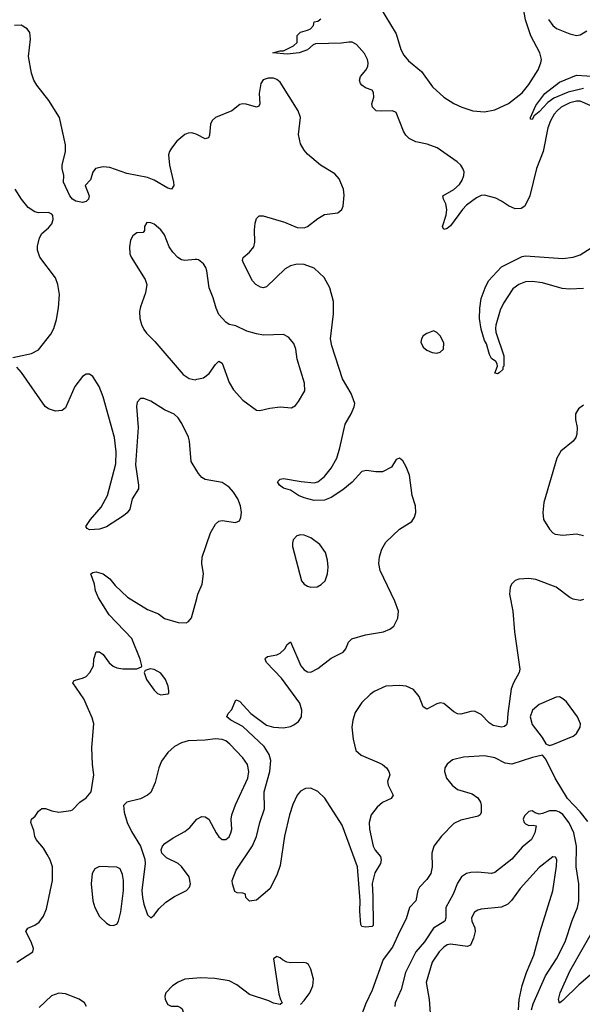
# Model space of a CAD drawing. Header units: inches. Extents: x 1550315 to 1685896, y 510706 to 640504.
# Tile 403 of 452: x 1658961 to 1662263, y 583322 to 589104. Entities that reach past the tile are written whole.
import ezdxf

# ---------------------------------------------------------------- set-up
doc = ezdxf.new("R2010")
doc.units = ezdxf.units.IN
doc.header["$MEASUREMENT"] = 0
doc.layers.add('B6558', color=7, linetype='Continuous')
doc.layers.add('B6568', color=7, linetype='Continuous')

msp = doc.modelspace()

# ---------------------------------------------------------------- linework, layer by layer
at = {"layer": 'B6558', "color": 5}
for points, elevation in [([(1660000, 588429.7), (1659990, 588434.6), (1659970, 588440.2), (1659950, 588438.3), (1659930, 588429.8), (1659883.2, 588390), (1659851.2, 588350), (1659839.7, 588330), (1659834.7, 588310), (1659839.2, 588250), (1659864, 588150), (1659864.9, 588130), (1659850.8, 588110), (1659830, 588115.8), (1659750, 588161.8), (1659710, 588177.7), (1659590, 588201), (1659490, 588237), (1659450, 588239.8), (1659406.4, 588230), (1659390.2, 588209.8), (1659376.3, 588163.7), (1659344, 588130), (1659367.8, 588070), (1659363.6, 588050), (1659350, 588037.3), (1659330, 588029.9), (1659290, 588038.3), (1659271, 588050), (1659255.3, 588070), (1659218, 588150), (1659219.6, 588190), (1659209.8, 588229.8), (1659210.8, 588250), (1659229.8, 588330), (1659229.8, 588369.8), (1659195.1, 588530), (1659131.8, 588630), (1659060.4, 588720.4), (1659043.7, 588750), (1659029.1, 588790), (1659012.7, 588887.3), (1659023.6, 588990), (1659019.6, 589030), (1659005.1, 589050), (1658970, 589072.1), (1658930.8, 589070)], 520), ([(1658920.1, 587119.9), (1659030, 587144.9), (1659070, 587166.4), (1659142.5, 587257.5), (1659161.1, 587290), (1659176.7, 587343.4), (1659187.9, 587412.1), (1659193.6, 587490), (1659185.4, 587550), (1659170, 587588.2), (1659078.7, 587710), (1659065.2, 587750), (1659066, 587774), (1659077.2, 587822.8), (1659090.9, 587849.1), (1659130, 587881.6), (1659150, 587905.5), (1659157.2, 587930), (1659154.5, 587954.5), (1659150, 587962), (1659130, 587971.5), (1659070, 587969.6), (1659050, 587975.6), (1659010, 588002), (1658971.6, 588050), (1658934, 588110)], 540), ([(1660000, 587695.1), (1659990, 587696.4), (1659930, 587689.6), (1659910, 587694.7), (1659888.6, 587708.6), (1659859.2, 587739.2), (1659838.4, 587770), (1659810, 587841.2), (1659789.5, 587870), (1659750, 587904.5), (1659730, 587912), (1659706.6, 587913.4), (1659694, 587890), (1659694, 587866), (1659686, 587854), (1659648.2, 587851.8), (1659624.1, 587835.9), (1659610.7, 587810), (1659605.5, 587770), (1659607.7, 587730), (1659614.8, 587710), (1659698, 587578), (1659706.4, 587550), (1659699.4, 587500.6), (1659670, 587419), (1659664.6, 587390), (1659665.3, 587350), (1659675.3, 587315.3), (1659690, 587285.5), (1659704.2, 587264.2), (1659754.1, 587214.1), (1659920.7, 587020.7), (1659956.3, 586996.3), (1659990, 586990.2), (1660000, 586992.4)], 540), ([(1660000, 586455.5), (1659967.5, 586510), (1659958.3, 586630), (1659952.3, 586652.3), (1659913.3, 586733.3), (1659890, 586767.1), (1659867.4, 586787.4), (1659810, 586812.8), (1659730, 586864), (1659690, 586880.5), (1659670, 586880.7), (1659650, 586859), (1659646.5, 586833.5), (1659655.2, 586710), (1659640.6, 586490), (1659658.7, 586370), (1659657.6, 586350), (1659621.6, 586290), (1659608, 586230), (1659592.1, 586207.9), (1659570.8, 586190), (1659470, 586126.6), (1659430, 586112.7), (1659370, 586109), (1659356.4, 586116.4), (1659348, 586128), (1659376, 586170), (1659438.6, 586241.4), (1659475.6, 586310), (1659524.5, 586495.5), (1659527.2, 586567.2), (1659516.4, 586650), (1659451.3, 586890), (1659426.3, 586950), (1659390, 587009.3), (1659370, 587022.7), (1659350, 587022.7), (1659330, 587009.2), (1659284.4, 586950), (1659230, 586825.2), (1659210, 586809.4), (1659170, 586805.1), (1659130, 586818.4), (1659110, 586832.7), (1658972.1, 587032.1), (1658943.5, 587063.5)], 540), ([(1658943.6, 583570), (1659037.2, 583630), (1659040.9, 583650), (1659027, 583690), (1658997.2, 583750), (1659009, 583770), (1659050, 583786.4), (1659075, 583804.9), (1659099.8, 583840.2), (1659117.6, 583882.4), (1659154, 584050), (1659153.6, 584130), (1659139.7, 584170), (1659122.2, 584202.2), (1659099.5, 584239.5), (1659057.8, 584290), (1659050, 584307.3), (1659042.8, 584342.8), (1659025.4, 584390), (1659029.7, 584410.3), (1659052, 584428), (1659070, 584456), (1659090, 584472.2), (1659112.8, 584472.8), (1659150, 584458.8), (1659190, 584450.8), (1659260.2, 584459.8), (1659270, 584464.7), (1659313.2, 584510), (1659350, 584534.9), (1659379.6, 584570), (1659395.6, 584670), (1659388, 584730), (1659384.2, 584830), (1659396, 584970), (1659385.2, 585005.2), (1659336.6, 585116.6), (1659273.2, 585210), (1659279, 585221), (1659292, 585228), (1659330, 585237.1), (1659350, 585247.7), (1659372.3, 585270), (1659393.2, 585310), (1659395.3, 585350), (1659410, 585392), (1659430, 585391.3), (1659450, 585376), (1659486.7, 585326.7), (1659508.7, 585308.7), (1659530, 585298.4), (1659567, 585293), (1659648.4, 585291.6), (1659675.3, 585304.7), (1659678, 585310), (1659668.7, 585350), (1659618.7, 585470), (1659485.2, 585610), (1659422.7, 585710), (1659406, 585750), (1659399, 585790), (1659378, 585850), (1659390, 585858), (1659410, 585862), (1659450, 585851), (1659490, 585821), (1659521.1, 585781.1), (1659594, 585714), (1659710, 585641.7), (1659775.2, 585615.2), (1659810, 585588.8), (1659890, 585564.2), (1659937.1, 585562.9), (1659952.3, 585570), (1659970, 585591), (1660000, 585705.8)], 540), ([(1660000, 584870.9), (1659950, 584868.9), (1659910, 584858.4), (1659870, 584836.8), (1659830, 584800.5), (1659793.1, 584750), (1659777.4, 584710), (1659756.1, 584623.9), (1659730, 584567), (1659710, 584549.6), (1659670.3, 584529.7), (1659590.5, 584509.5), (1659570.8, 584490), (1659573, 584450), (1659592.4, 584390), (1659617.2, 584337.2), (1659670.3, 584250.3), (1659694.9, 584174.9), (1659696.5, 584150), (1659678.3, 583990), (1659681, 583950), (1659690, 583910.8), (1659710, 583846.8), (1659730, 583830.6), (1659750, 583846), (1659777.6, 583882.4), (1659818.3, 583921.7), (1659870, 583956.3), (1659939.6, 583990), (1659957.4, 584010), (1659962.6, 584030), (1659954.7, 584070), (1659911.3, 584131.3), (1659890, 584148.2), (1659822, 584182), (1659795.1, 584210), (1659792, 584230), (1659799.5, 584250), (1659813.6, 584266.4), (1659861, 584299), (1659930, 584336.5), (1659958.8, 584361.2), (1660000, 584409.4)], 540), ([(1660000, 583475.3), (1659929.4, 583469.4), (1659890, 583453), (1659858, 583430), (1659819.3, 583390), (1659812.7, 583370), (1659815.5, 583350), (1659830, 583320.7), (1659850, 583310.5), (1659889.6, 583310.4), (1659904.5, 583304.5), (1659915.2, 583295.2), (1659922.4, 583270), (1659885.5, 583094.5), (1659880.1, 583050), (1659885.9, 582970), (1659899.4, 582930), (1659930, 582896.6), (1660000, 582856.5)], 540), ([(1659353, 583310), (1659340.9, 583330), (1659310, 583352), (1659230, 583384.4), (1659190, 583388.6), (1659148.2, 583371.8), (1659075.6, 583304.4)], 540)]:
    msp.add_lwpolyline(points, dxfattribs=dict(at, elevation=elevation))
at = {"layer": 'B6558', "color": 5, "elevation": 540}
for points in [[(1659727.1, 585292.9), (1659698, 585282), (1659691.3, 585270), (1659704.9, 585230), (1659750, 585166.8), (1659770, 585147.3), (1659790, 585138.8), (1659830, 585144.7), (1659835.3, 585150), (1659836.5, 585163.5), (1659832, 585190), (1659816.2, 585230), (1659790, 585266), (1659750, 585289.3)], [(1659429.1, 584130.9), (1659402.4, 584117.6), (1659385.7, 584090), (1659379.5, 584030), (1659390.3, 583930), (1659401.5, 583890), (1659430, 583837.6), (1659470, 583798.7), (1659490, 583787), (1659510, 583784.9), (1659530, 583793), (1659540.5, 583810), (1659554.8, 583865.2), (1659570.7, 583990.7), (1659570.8, 584050), (1659564.9, 584084.9), (1659550, 584117), (1659530, 584128)]]:
    msp.add_lwpolyline(points, close=True, dxfattribs=at)
at = {"layer": 'B6568', "color": 5}
for points, elevation in [([(1661070, 589185.7), (1661170, 589021.9), (1661197.2, 588930), (1661216.4, 588896.4), (1661243.6, 588863.6), (1661319.7, 588799.7), (1661384.2, 588710), (1661450, 588648.7), (1661510, 588612.1), (1661556.4, 588590), (1661620.7, 588570), (1661690, 588563.5), (1661750, 588574), (1661830, 588611.4), (1661910, 588674.5), (1661950, 588722.9), (1662003.4, 588810), (1662021, 588850), (1662023.7, 588870), (1662014.1, 588910), (1661960.5, 589010), (1661930, 589103.7), (1661918.5, 589170)], 480), ([(1662310, 588601.2), (1662250, 588626.4), (1662230, 588626.5), (1662190, 588615.4), (1662140.1, 588590), (1662115.7, 588570), (1662098.2, 588550), (1662076.5, 588510), (1662062.1, 588470), (1662033.2, 588330), (1661993.7, 588230), (1661955.6, 588070), (1661926.1, 588010), (1661904.9, 587995.1), (1661870, 587994.3), (1661830, 588010.3), (1661790, 588038.4), (1661755.8, 588055.8), (1661690, 588073.1), (1661670, 588072.1), (1661641.8, 588058.2), (1661584.5, 588015.5), (1661559.4, 587990), (1661490, 587894.3), (1661470, 587878), (1661450, 587872.7), (1661442.6, 587890), (1661464.2, 587955.8), (1661468.4, 587990), (1661463, 588023), (1661448.6, 588050), (1661444.2, 588070), (1661510, 588107.3), (1661542.6, 588137.4), (1661558.2, 588161.8), (1661568.4, 588190), (1661569.5, 588210), (1661562.9, 588230), (1661549.9, 588250), (1661528.9, 588270), (1661411.7, 588351.7), (1661353.3, 588373.3), (1661286.7, 588386.7), (1661246.9, 588406.9), (1661226.8, 588426.8), (1661212.9, 588450), (1661170, 588558.5), (1661150, 588568.9), (1661086.3, 588566.3), (1661054, 588570), (1661031.8, 588590), (1661028.3, 588610), (1661039.5, 588650), (1661037.6, 588677.6), (1661029, 588690), (1660990, 588705.1), (1660970, 588718.9), (1660960.4, 588730), (1660955.6, 588750), (1660961.5, 588770), (1660992.9, 588807.1), (1661004, 588830), (1661006.8, 588850), (1661002.9, 588870), (1660985.2, 588905.2), (1660938.1, 588958.1), (1660912, 588972), (1660893, 588973), (1660850, 588967.3), (1660697.2, 588962.8), (1660682.6, 588957.4), (1660650, 588927.4), (1660602, 588910), (1660530, 588902), (1660446, 588910), (1660490, 588921), (1660510, 588921), (1660568.7, 588950), (1660588.7, 588970), (1660590, 589012), (1660610, 589031.3), (1660650, 589042), (1660668.4, 589051.6), (1660686, 589070), (1660689, 589091), (1660710, 589096), (1660728.7, 589110)], 480), ([(1662065.1, 589105.1), (1662090, 589070.2), (1662112.9, 589052.9), (1662190, 589020.7), (1662230, 589010.7), (1662250, 589014.6), (1662290, 589038.9)], 480), ([(1662270, 585699.5), (1662250, 585694.3), (1662210, 585701.2), (1662190, 585710.8), (1662110, 585772.5), (1661990, 585816.5), (1661950, 585822), (1661890, 585818.9), (1661869.1, 585810.9), (1661848.7, 585790), (1661840.3, 585770), (1661836.5, 585730), (1661856.2, 585630), (1661865.4, 585510), (1661896.2, 585290), (1661893.8, 585270), (1661858.6, 585210), (1661846.1, 585173.9), (1661825.4, 585030), (1661822.8, 584977.2), (1661817.5, 584962.5), (1661807.3, 584952.7), (1661790, 584950.7), (1661740.4, 584960.4), (1661716, 584976), (1661670, 585024.1), (1661630, 585042.8), (1661610, 585042), (1661550, 585025.7), (1661530, 585028.4), (1661510, 585039.7), (1661450, 585089.7), (1661430, 585092.6), (1661410, 585087.1), (1661350, 585054.7), (1661330, 585069.5), (1661306.3, 585130), (1661273.3, 585170), (1661230, 585189.8), (1661190, 585195.4), (1661110, 585191.3), (1661041.2, 585158.8), (1661017.7, 585142.3), (1660970, 585095.4), (1660930, 585036.3), (1660916.1, 584990), (1660910.9, 584949.1), (1660918.4, 584878.4), (1660933.3, 584813.3), (1660964.7, 584784.7), (1661070, 584740.3), (1661090.5, 584730), (1661114.4, 584710), (1661128, 584690), (1661133, 584670), (1661120.7, 584630), (1661124, 584610), (1661153.4, 584550), (1661141, 584530), (1661090, 584506.4), (1661059.2, 584480.8), (1661024.7, 584435.3), (1661012.3, 584390), (1661014.4, 584350), (1661035.8, 584250), (1661046.6, 584226.6), (1661078, 584190), (1661083, 584170), (1661078.4, 584150), (1661045.1, 584094.9), (1661029, 584031), (1661034.7, 583954.7), (1661035.6, 583784.4), (1661030, 583779.3), (1660990, 583776), (1660970, 583779), (1660963.7, 583790), (1660957.2, 583870), (1660958.9, 583930), (1660943.7, 584130), (1660854.1, 584374.1), (1660752.5, 584532.5), (1660710, 584571.8), (1660670, 584590.7), (1660638.8, 584590), (1660610, 584573.5), (1660590, 584549.6), (1660564.2, 584495.8), (1660544.4, 584435.6), (1660515, 584310), (1660490, 584137.2), (1660470, 584080.9), (1660430, 584001.2), (1660350, 583934), (1660310, 583928.7), (1660289.1, 583949.1), (1660286, 583970), (1660270, 583975.3), (1660236.4, 583976.4), (1660224, 583984), (1660209, 584029), (1660207, 584050), (1660231.8, 584110), (1660326.6, 584253.4), (1660351.4, 584308.6), (1660369.8, 584390), (1660397.2, 584470), (1660396.1, 584570), (1660429.9, 584689.9), (1660434.6, 584754.6), (1660425.7, 584790), (1660396.4, 584836.4), (1660270, 584953.5), (1660200.7, 584990), (1660176, 585010), (1660183.7, 585030), (1660205.7, 585054.3), (1660230, 585110.8), (1660250, 585101.6), (1660317.4, 585030), (1660410, 584962.4), (1660450, 584949.3), (1660510, 584945.8), (1660550, 584953.8), (1660570, 584962.9), (1660597.4, 584982.6), (1660614.2, 585010), (1660617.3, 585050), (1660605, 585090), (1660497.9, 585237.9), (1660409.5, 585330), (1660401.2, 585350), (1660404.1, 585355.9), (1660416, 585364), (1660470, 585374), (1660490, 585384.4), (1660516.2, 585410), (1660530, 585436), (1660550, 585451.3), (1660611.5, 585310), (1660630, 585285.7), (1660650, 585274.3), (1660670, 585273.4), (1660710, 585294.1), (1660790, 585355), (1660859.8, 585390), (1660876.2, 585410), (1660890.6, 585449.4), (1660910.7, 585469.3), (1660990, 585491.3), (1661097.2, 585510), (1661134.5, 585525.5), (1661156.8, 585543.2), (1661180.5, 585590), (1661183.5, 585630), (1661163.5, 585690), (1661077.7, 585870), (1661069.9, 585910), (1661072.7, 585950), (1661085.9, 585994.1), (1661110, 586036.4), (1661190, 586112.2), (1661262.3, 586157.7), (1661277.7, 586182.3), (1661286.3, 586210), (1661283.5, 586250), (1661265.1, 586310), (1661249.6, 586430), (1661230, 586479), (1661210, 586514), (1661190, 586529), (1661170, 586522), (1661144.1, 586475.9), (1661091.3, 586450), (1661051.8, 586448.2), (1660996.1, 586456.1), (1660970, 586451.1), (1660911.8, 586388.2), (1660857.1, 586342.9), (1660790, 586297.5), (1660750, 586283.2), (1660690, 586281.1), (1660630, 586296.8), (1660598, 586310), (1660550, 586341.6), (1660510, 586352.7), (1660486.6, 586370), (1660474, 586390), (1660490, 586406), (1660510, 586410.4), (1660612.2, 586392.2), (1660690, 586385.5), (1660710, 586390.2), (1660750, 586422.4), (1660788.2, 586470), (1660822, 586530), (1660840.2, 586590), (1660870.6, 586729.4), (1660907.4, 586790), (1660924.7, 586830), (1660928.3, 586850), (1660906.6, 586910), (1660855.8, 586995.8), (1660792.8, 587190), (1660785.3, 587230), (1660803.3, 587376.7), (1660803.5, 587450), (1660782.2, 587530), (1660747.7, 587590), (1660690, 587644.5), (1660630, 587666.5), (1660590, 587669.1), (1660550, 587659.1), (1660519, 587641), (1660410, 587535.4), (1660390, 587529.8), (1660373.4, 587533.4), (1660347.6, 587550), (1660327.8, 587570), (1660277, 587670), (1660269.5, 587690), (1660272.3, 587707.7), (1660310, 587738.8), (1660335.1, 587770), (1660341.5, 587798.5), (1660338.7, 587870), (1660342.4, 587910), (1660350, 587936), (1660367, 587953), (1660390, 587951.6), (1660515.3, 587915.3), (1660590, 587884.7), (1660630, 587882.9), (1660651.1, 587888.9), (1660710, 587936.5), (1660750, 587959.6), (1660828, 587970), (1660840.8, 587979.2), (1660851.8, 587990), (1660859.6, 588010), (1660866.2, 588073.8), (1660861.2, 588110), (1660835.6, 588170), (1660810, 588199.1), (1660726, 588250), (1660650, 588314.3), (1660630, 588337.6), (1660610, 588375.1), (1660596.8, 588430), (1660608.2, 588530), (1660595.4, 588570), (1660490, 588738), (1660470, 588753.8), (1660450, 588760.2), (1660418.5, 588761.5), (1660390, 588751.7), (1660375.9, 588730), (1660367.1, 588670), (1660370.2, 588610), (1660363.6, 588596.4), (1660350, 588589.8), (1660290, 588607.4), (1660270, 588610.6), (1660252.8, 588607.2), (1660206.7, 588570), (1660110, 588530.6), (1660090, 588513), (1660080.1, 588490), (1660074, 588426), (1660068.2, 588410), (1660050, 588405), (1660000, 588429.7)], 520), ([(1662270, 588700.9), (1662180.9, 588679.1), (1662096.7, 588643.3), (1662061.7, 588618.3), (1662010, 588562.7), (1661980.3, 588539.7), (1661970, 588519), (1661960.2, 588520.2), (1661959, 588530), (1661990, 588601.3), (1662042.9, 588670), (1662130, 588737.4), (1662230, 588778.2), (1662350, 588770.1)], 460), ([(1662270, 587526.1), (1662190, 587521), (1662146.2, 587526.2), (1662030, 587559.2), (1661970, 587567.7), (1661930, 587565.5), (1661891.7, 587550), (1661855.6, 587524.4), (1661800, 587440), (1661781.5, 587398.5), (1661755.3, 587310), (1661754, 587290), (1661756.5, 587270), (1661802, 587130), (1661802, 587070), (1661796.9, 587063.1), (1661796.3, 587050), (1661774.8, 587030), (1661765.6, 587025.6), (1661750, 587028), (1661765.2, 587070), (1661764, 587084), (1661756.5, 587096.5), (1661730, 587114), (1661718, 587138), (1661701.6, 587201.6), (1661690, 587220.5), (1661670, 587287), (1661659.9, 587350), (1661661.4, 587410), (1661670, 587466.4), (1661692.8, 587530), (1661712.9, 587570), (1661790, 587653.9), (1661910, 587714.3), (1661930, 587716.8), (1662150, 587702.2), (1662210, 587710.1), (1662250, 587723.2), (1662314.6, 587765.4)], 480), ([(1660000, 586992.4), (1660038.8, 587001.2), (1660072.9, 587027.1), (1660110, 587079.1), (1660130, 587098.8), (1660150, 587086.8), (1660190, 586974), (1660215.3, 586930), (1660270, 586870.4), (1660350, 586810.4), (1660370, 586808.7), (1660430, 586823.1), (1660490, 586830.6), (1660555.3, 586824.7), (1660580.4, 586839.6), (1660598, 586862), (1660634.2, 586925.8), (1660632, 586970), (1660589.6, 587110), (1660581.7, 587170), (1660570, 587203.7), (1660539.5, 587239.5), (1660510, 587255.1), (1660391.5, 587251.5), (1660350, 587259.6), (1660294.9, 587274.9), (1660230, 587306), (1660190, 587314), (1660170, 587329), (1660130, 587374), (1660113.2, 587410), (1660096.9, 587470), (1660072, 587530), (1660059.8, 587630), (1660053.2, 587650), (1660039.2, 587670), (1660010, 587693.7), (1660000, 587695.1)], 540), ([(1662270, 586840.7), (1662241.7, 586818.3), (1662224.4, 586790), (1662223.4, 586756.6), (1662233.1, 586710), (1662231.5, 586670), (1662224.7, 586650), (1662210.8, 586629.2), (1662136.9, 586570), (1662113, 586530), (1662038.5, 586270), (1662031.3, 586211.3), (1662035.3, 586170), (1662070, 586113.4), (1662090, 586090.3), (1662103.7, 586083.7), (1662150, 586078), (1662230, 586085.7), (1662270, 586075.3)], 520), ([(1660000, 585705.8), (1660006.3, 585730), (1660031.5, 585790), (1660039.1, 585850), (1660029.8, 585910), (1660031, 585949), (1660080.4, 586090), (1660110, 586141.6), (1660130, 586158.7), (1660150, 586164.2), (1660227.7, 586152.3), (1660250, 586161.6), (1660259.5, 586180.5), (1660263.1, 586210), (1660256.2, 586250), (1660241.8, 586290), (1660216.4, 586330), (1660190, 586359.2), (1660150, 586386.8), (1660050, 586403.9), (1660030, 586415.4), (1660010, 586438.7), (1660000, 586455.5)], 540), ([(1660000, 584409.4), (1660000.5, 584410), (1660030, 584426), (1660050, 584423.1), (1660070.3, 584410), (1660113.4, 584330), (1660130, 584306.4), (1660150, 584290.4), (1660170, 584290.4), (1660190, 584306.4), (1660200.9, 584330), (1660205.6, 584350), (1660202.5, 584410), (1660205.9, 584434.1), (1660226.8, 584493.1), (1660299.7, 584650), (1660306.6, 584690), (1660297.4, 584730), (1660271.3, 584770), (1660194.2, 584850), (1660170, 584868.8), (1660150, 584877.1), (1660110, 584881.8), (1660050, 584872.9), (1660000, 584870.9)], 540), ([(1662296.2, 584396.2), (1662250, 584453.1), (1662175.8, 584530), (1662105, 584650), (1662050, 584761.2), (1662030, 584785.2), (1661971.9, 584771.9), (1661850, 584733.3), (1661810, 584737.6), (1661749.2, 584770), (1661690, 584782.3), (1661566, 584774), (1661501.7, 584758.3), (1661470, 584733.2), (1661456.3, 584710), (1661454.9, 584690), (1661465.7, 584650), (1661498.7, 584610), (1661530, 584584), (1661617.6, 584557.6), (1661650, 584535.5), (1661664.9, 584510), (1661670, 584491.3), (1661670, 584448.7), (1661664.1, 584435.9), (1661653, 584427), (1661550, 584403.1), (1661510, 584384.4), (1661436.3, 584310), (1661392.7, 584250), (1661379.8, 584210), (1661381.9, 584130), (1661374, 584090), (1661350, 584056), (1661307.6, 584010), (1661298.2, 583990), (1661286.5, 583930), (1661248.9, 583890), (1661230, 583823.6), (1661190, 583748), (1661150, 583657.4), (1661095, 583585), (1661030, 583405.6), (1660992.1, 583327.9), (1660955.8, 583230)], 540), ([(1661965.6, 583290), (1661974.5, 583325.5), (1662047.4, 583490), (1662112.5, 583590), (1662162.4, 583690), (1662204.7, 583815.3), (1662235.3, 583890), (1662243.7, 583930), (1662243.8, 584030), (1662227.8, 584130), (1662229.9, 584250.1), (1662214.2, 584330), (1662187.2, 584387.2), (1662150, 584436), (1662130, 584450.6), (1662110, 584457.5), (1662070, 584458.4), (1662030, 584442.8), (1662010, 584439.8), (1661986.2, 584446.2), (1661970, 584457.6), (1661950, 584455.1), (1661923.8, 584430), (1661916.3, 584410), (1661922, 584390), (1661930, 584382), (1661950, 584373), (1661974.4, 584374.4), (1661991.8, 584370), (1661984.9, 584330), (1661964.4, 584290), (1661910, 584245.3), (1661850, 584174.6), (1661750, 584095.4), (1661730, 584089.8), (1661650, 584098.5), (1661610, 584096.9), (1661584, 584090), (1661554.4, 584070), (1661530, 584034.5), (1661504.5, 583970), (1661462.6, 583890), (1661461.4, 583830), (1661456.5, 583810), (1661390, 583768.8), (1661338, 583690), (1661286.6, 583630), (1661225.9, 583510), (1661199.7, 583410), (1661165.3, 583330), (1661163.7, 583310)], 560), ([(1661888.8, 583290), (1661892.3, 583350), (1661910, 583432.2), (1661935.3, 583510), (1661979.6, 583610), (1662016.5, 583750), (1662091.4, 583988.6), (1662112.8, 584132.8), (1662113.2, 584173.2), (1662107, 584187), (1662090, 584187.8), (1662010, 584126.4), (1661898.1, 584001.9), (1661848.2, 583931.8), (1661826.9, 583910), (1661790, 583891.9), (1661670, 583880.8), (1661650, 583875.5), (1661630, 583862.6), (1661613.8, 583830), (1661615.6, 583810), (1661632, 583772), (1661634.5, 583750), (1661624.8, 583710), (1661606.7, 583670), (1661590, 583661.1), (1661490, 583675.8), (1661470, 583671), (1661450, 583657.9), (1661423.2, 583630), (1661382.8, 583570), (1661347.1, 583450), (1661364.3, 583350), (1661370.8, 583270.8)], 580), ([(1662310, 583493.5), (1662242.9, 583437.1), (1662150, 583344.5), (1662129.4, 583329.4), (1662124.2, 583350), (1662134.3, 583390), (1662190, 583516), (1662350, 583799.1)], 540), ([(1660610, 583322), (1660630, 583344.9), (1660664.2, 583390), (1660682, 583430), (1660684.7, 583470), (1660669.6, 583529.6), (1660655.6, 583555.6), (1660643.9, 583563.9), (1660627.8, 583567.8), (1660550, 583566), (1660529.6, 583569.6), (1660502.7, 583582.7), (1660490, 583596), (1660470, 583604), (1660451.3, 583590), (1660482.5, 583382.5), (1660490.7, 583350.7), (1660502, 583330), (1660490, 583322), (1660450, 583329.2), (1660423.2, 583343.2), (1660310, 583379.8), (1660235.8, 583435.8), (1660190, 583459.5), (1660106.5, 583473.5), (1660022.8, 583477.3), (1660000, 583475.3)], 540)]:
    msp.add_lwpolyline(points, dxfattribs=dict(at, elevation=elevation))
for points, elevation in [([(1661390, 587278), (1661350, 587262), (1661330, 587248.7), (1661318.8, 587230), (1661314.8, 587210), (1661330, 587181), (1661350, 587164), (1661382, 587150), (1661410, 587146.8), (1661430, 587151.3), (1661448.7, 587170), (1661450, 587206), (1661430, 587248), (1661410, 587268)], 520), ([(1660610, 586078.7), (1660587.2, 586072.8), (1660566, 586050), (1660561.3, 586030), (1660563.1, 586010), (1660614.6, 585810), (1660630, 585788.7), (1660650, 585777), (1660670, 585772), (1660706.2, 585773.8), (1660730, 585787.7), (1660754, 585810), (1660767.8, 585850), (1660771.3, 585890), (1660767.8, 585930), (1660755.8, 585975.8), (1660723.3, 586023.3), (1660670, 586062), (1660630, 586076.9)], 540), ([(1662130, 585127), (1662110, 585125.1), (1662010, 585083.1), (1661971.7, 585050), (1661958, 585010), (1661970, 584966), (1662028.2, 584890), (1662050, 584851), (1662070, 584842), (1662090, 584848.4), (1662210, 584897), (1662230, 584912.4), (1662250.9, 584950), (1662252, 584970), (1662236, 585010), (1662170, 585097.6), (1662150, 585116.2)], 540)]:
    msp.add_lwpolyline(points, close=True, dxfattribs=dict(at, elevation=elevation))

doc.saveas('drawing.dxf')
